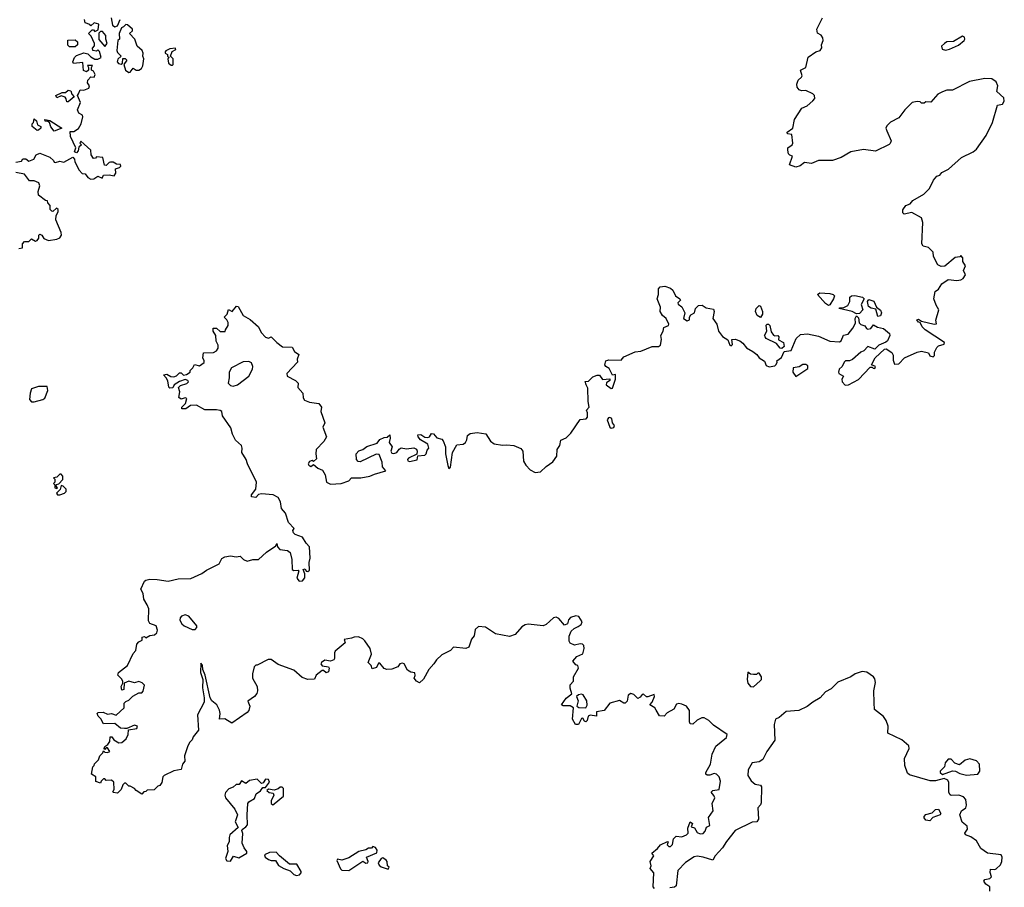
# Model space of a CAD drawing. Extents: x 2106670 to 2323771, y 35271 to 224896.
# Tile 376 of 419: x 2255271 to 2262252, y 180442 to 186593. Entities that reach past the tile are written whole.
import ezdxf

# ---------------------------------------------------------------- set-up
doc = ezdxf.new("R2010")
doc.units = 0

msp = doc.modelspace()

# ---------------------------------------------------------------- linework, layer by layer
at = {"layer": '0CON20XD'}
for points in [[(2255688.3, 186068.3), (2255700, 186095), (2255725, 186093.8), (2255761.7, 186108.3), (2255766.7, 186125), (2255752.5, 186145), (2255753.3, 186165), (2255775, 186187.5), (2255800, 186185), (2255806.2, 186205), (2255795, 186227.5), (2255780, 186235), (2255780, 186255), (2255788.3, 186268.3), (2255751.7, 186268.3), (2255760, 186255), (2255760, 186235), (2255745, 186222.5), (2255723.8, 186233.8), (2255718.3, 186288.3), (2255652.5, 186282.5), (2255647.5, 186295), (2255660, 186325), (2255675, 186340), (2255725, 186357.5), (2255755, 186350), (2255775, 186330), (2255805, 186312.5), (2255825, 186312.5), (2255850, 186325), (2255837, 186367), (2255825, 186380), (2255815, 186370), (2255790, 186375), (2255788.3, 186391.7), (2255801.7, 186408.3), (2255802.5, 186425), (2255777, 186477), (2255760, 186495), (2255785, 186520), (2255795, 186520), (2255805, 186510), (2255828.3, 186521.7), (2255831.7, 186561.7), (2255798.3, 186571.7), (2255775, 186550), (2255768.3, 186558.3), (2255735, 186570), (2255730, 186595)], [(2255920, 186605), (2255930, 186555), (2255945, 186542.5), (2255965, 186550), (2255982.5, 186595)], [(2256045, 186217.5), (2256055, 186220), (2256075, 186250), (2256096.1, 186236.1), (2256115, 186236), (2256134, 186246), (2256144.2, 186265.8), (2256152.5, 186315), (2256144, 186335), (2256146.7, 186355), (2256140, 186375), (2256104.2, 186404.2), (2256088.8, 186455), (2256050, 186495), (2256070, 186515), (2256070, 186525), (2256035, 186557.5), (2256025, 186560), (2256008.3, 186541.7), (2255992.5, 186535), (2255977.5, 186495), (2255980, 186455), (2255967.5, 186445), (2255960, 186375), (2255965, 186360), (2255990, 186335), (2255967, 186313), (2255962.5, 186295), (2255971.7, 186281.7), (2255991.7, 186278.3), (2256000, 186285), (2256001.7, 186318.3), (2256018.3, 186318.3), (2256030, 186305), (2256010, 186275), (2256022.5, 186235), (2256045, 186217.5)], [(2258307, 183433), (2258315, 183410), (2258325, 183420), (2258340.8, 183525), (2258370.7, 183579.3), (2258415, 183582.5), (2258432.5, 183595), (2258442.5, 183615), (2258446.7, 183645), (2258465, 183660), (2258515, 183666.2), (2258576.1, 183656.1), (2258610, 183605), (2258635, 183586.2), (2258695, 183576.7), (2258725, 183580), (2258775, 183573.3), (2258823.6, 183553.6), (2258838.6, 183535), (2258843.2, 183463.2), (2258860, 183435), (2258891.7, 183401.7), (2258925, 183383.3), (2258965, 183387.5), (2259004.4, 183425.6), (2259051.2, 183458.8), (2259080.7, 183499.3), (2259081.2, 183545), (2259100, 183575), (2259107, 183613), (2259145, 183627.5), (2259179.3, 183660.7), (2259245, 183757.5), (2259287, 183763), (2259297.5, 183775), (2259297.5, 183805), (2259290, 183825), (2259310, 183845), (2259301.2, 183885), (2259300.7, 183980.7), (2259286.7, 184005), (2259281.7, 184028.3), (2259305, 184030), (2259335, 184060), (2259365, 184073.3), (2259383, 184073), (2259402.5, 184042.5), (2259456.1, 184046.1), (2259456.1, 184033.9), (2259431.2, 184018.8), (2259430, 184005), (2259465, 183977.5), (2259475, 183980), (2259477.5, 183987.5), (2259496.2, 184045), (2259496.7, 184076.7), (2259473.6, 184073.6), (2259450, 184120), (2259426.7, 184135), (2259421.2, 184145), (2259426.1, 184173.9), (2259448.3, 184181.7), (2259535, 184180), (2259555, 184203.3), (2259635, 184237.5), (2259675, 184242.9), (2259755, 184276.7), (2259800, 184275), (2259813.9, 184286.1), (2259822, 184325), (2259816, 184355), (2259834.2, 184385), (2259838.8, 184411.2), (2259872.5, 184425), (2259873.3, 184435), (2259854.4, 184474.4), (2259828.8, 184495), (2259813.3, 184525), (2259815.8, 184555), (2259791.2, 184615), (2259800, 184645), (2259801.2, 184685), (2259812, 184698), (2259845, 184703.3), (2259885, 184688.8), (2259901.2, 184675), (2259920, 184635), (2259952, 184615), (2259955.9, 184604.1), (2259938.8, 184585), (2259940, 184575), (2259966.8, 184556.8), (2259986.7, 184515), (2259977.5, 184475), (2260005, 184457.5), (2260020, 184465), (2260020, 184485), (2260030.7, 184499.3), (2260056.1, 184513.9), (2260064.1, 184545.9), (2260084, 184566), (2260109.3, 184569.3), (2260139.5, 184549.5), (2260190, 184540), (2260194.2, 184525), (2260186.7, 184475), (2260214.2, 184435), (2260225.6, 184385.6), (2260255, 184346), (2260293.3, 184323.3), (2260307.5, 184285), (2260315, 184280), (2260325, 184290), (2260320, 184325), (2260345, 184328.6), (2260376.9, 184316.9), (2260399.4, 184299.4), (2260425, 184266.7), (2260470.6, 184240.6), (2260498.6, 184218.6), (2260513.8, 184195), (2260551.7, 184171.7), (2260565, 184141.2), (2260585, 184132.5), (2260625, 184140), (2260635, 184147.5), (2260642.5, 184165), (2260640, 184175), (2260672.4, 184197.6), (2260690.6, 184239.4), (2260741.7, 184248.3), (2260776.4, 184333.6), (2260808.3, 184361.7), (2260855.9, 184365.9), (2260935, 184348.8), (2261015, 184314), (2261085, 184310), (2261095, 184316.7), (2261113, 184357), (2261145.5, 184364.5), (2261178, 184405), (2261198.3, 184441.7), (2261196, 184475), (2261205, 184492.5), (2261218.9, 184478.9), (2261223.1, 184443.1), (2261235, 184430.8), (2261262.5, 184422.5), (2261275, 184402.5), (2261285, 184398.8), (2261305.7, 184404.3), (2261325, 184430), (2261354.1, 184414.1), (2261395, 184403.3), (2261438.3, 184368.3), (2261440, 184355), (2261423.9, 184316.1), (2261413.6, 184306.4), (2261363.9, 184286.1), (2261335, 184257.5), (2261284.4, 184275.6), (2261256.7, 184245), (2261235, 184236), (2261175.8, 184184.2), (2261155.8, 184174.2), (2261126.7, 184173.3), (2261116.1, 184163.9), (2261103.3, 184135), (2261082.5, 184115), (2261077.5, 184095), (2261080, 184085), (2261112.5, 184065), (2261101.2, 184045), (2261102, 184025), (2261125, 184002.5), (2261146.8, 184003.2), (2261218.3, 184041.7), (2261301.7, 184128.3), (2261315, 184130), (2261321.7, 184121.7), (2261335, 184120), (2261340, 184135), (2261310, 184145), (2261336.7, 184195), (2261403, 184257), (2261415, 184260), (2261455, 184232.5), (2261463.8, 184215), (2261465, 184180), (2261475, 184151.2), (2261505, 184153.8), (2261543.9, 184196.1), (2261635, 184236.2), (2261665, 184243.3), (2261715, 184230), (2261725, 184210), (2261747, 184203), (2261757, 184213), (2261757.5, 184235), (2261775, 184270), (2261785, 184280), (2261825, 184292.5), (2261827.5, 184305), (2261692.5, 184395), (2261671.2, 184415), (2261657, 184447), (2261645, 184447.5), (2261632.5, 184465), (2261645, 184468.8), (2261665.7, 184455.7), (2261755, 184434.2), (2261772.5, 184437.5), (2261766.7, 184463.3), (2261787.5, 184535), (2261768.3, 184568.3), (2261753.3, 184615), (2261763.3, 184665), (2261785, 184683.3), (2261810.5, 184719.5), (2261855, 184750), (2261915, 184744), (2261945, 184748.8), (2261961.7, 184758.3), (2261977.5, 184785), (2261962.5, 184815), (2261977, 184847), (2261958.3, 184878.3), (2261957.5, 184905), (2261945, 184920), (2261937.5, 184912.5), (2261903, 184907), (2261830, 184845), (2261805, 184842.5), (2261780, 184855), (2261751.2, 184915), (2261748.1, 184945), (2261715, 184977.5), (2261677.8, 184987.8), (2261667.8, 185005), (2261674.4, 185154.4), (2261665, 185187.5), (2261596.1, 185226.1), (2261543, 185213), (2261533, 185223), (2261533.3, 185245), (2261553.9, 185276.1), (2261585, 185287.5), (2261605, 185310), (2261682.5, 185355), (2261722.5, 185395), (2261750, 185455), (2261775, 185482.5), (2261795, 185490), (2261809.5, 185510.5), (2261857.3, 185532.7), (2261950, 185615), (2262031.2, 185655), (2262055, 185675.8), (2262125, 185771.2), (2262169.4, 185865), (2262203.9, 185986.1), (2262240, 185995), (2262252.5, 186015), (2262249.2, 186039.2), (2262200, 186085), (2262206.2, 186125), (2262195, 186152.5), (2262165, 186172.5), (2262115, 186176.7), (2262005, 186153.8), (2261885, 186092.5), (2261845, 186092.5), (2261815, 186082.5), (2261780, 186065), (2261731.7, 186008.3), (2261695, 186010), (2261685, 186000), (2261665, 186000), (2261655, 186010), (2261635, 186012.5), (2261600, 186005), (2261547, 185953), (2261505, 185897.5), (2261445, 185867.5), (2261419.3, 185840.7), (2261413.3, 185825), (2261418.8, 185805), (2261449.2, 185735), (2261444.2, 185715), (2261435, 185707.1), (2261339.3, 185660.7), (2261255, 185673.3), (2261164.5, 185655.5), (2261096.7, 185615), (2261034.2, 185595.8), (2260935, 185593.8), (2260885, 185572.9), (2260835, 185581.2), (2260805, 185557.5), (2260775, 185547.5), (2260730, 185565), (2260750, 185625), (2260731.7, 185631.7), (2260722.5, 185642.5), (2260717, 185667), (2260716.7, 185685), (2260747.5, 185705), (2260753.3, 185716.7), (2260745, 185780), (2260715, 185783.3), (2260713.3, 185795), (2260753.3, 185825), (2260763.8, 185885), (2260816.7, 185965), (2260855, 185983.3), (2260895, 186016.7), (2260908, 186035), (2260906.7, 186055), (2260895, 186067.5), (2260845, 186090), (2260815, 186088.8), (2260797.5, 186095), (2260784.2, 186114.2), (2260781.2, 186135), (2260790, 186165), (2260815.6, 186184.4), (2260820, 186195), (2260806.7, 186235), (2260845.7, 186254.3), (2260862.7, 186327.3), (2260915, 186364.5), (2260945.8, 186375), (2260957.7, 186392.3), (2260955.5, 186415), (2260967.1, 186445), (2260966.2, 186465), (2260955, 186484.2), (2260927.5, 186497.5), (2260922.5, 186525), (2260964.2, 186605)], [(2255875, 186402.5), (2255892.5, 186425), (2255882.5, 186455), (2255881.7, 186481.7), (2255858.3, 186508.3), (2255845, 186510), (2255832.5, 186497.5), (2255833, 186453), (2255875, 186402.5)], [(2261835, 186377.5), (2261865, 186383.3), (2261928.3, 186411.7), (2261967.5, 186445), (2261972.5, 186455), (2261969.3, 186469.3), (2261955, 186476.7), (2261891.7, 186438.3), (2261845, 186436.2), (2261827.5, 186425), (2261807.5, 186405), (2261812.5, 186385), (2261835, 186377.5)], [(2255665, 186400), (2255625, 186400), (2255611.7, 186411.7), (2255611.7, 186448.3), (2255665, 186450), (2255680, 186435), (2255680, 186415), (2255665, 186400)], [(2256355, 186270), (2256360, 186275), (2256360, 186315), (2256340, 186335), (2256351.7, 186368.3), (2256378.3, 186381.7), (2256375, 186390), (2256335, 186387.5), (2256307, 186373), (2256302.5, 186365), (2256302.5, 186355), (2256320, 186345), (2256320, 186335), (2256330, 186325), (2256322.5, 186315), (2256327.5, 186285), (2256345, 186270), (2256355, 186270)], [(2255245, 185583.3), (2255285, 185590), (2255293.8, 185606.2), (2255315, 185606.2), (2255335, 185590), (2255372.5, 185605), (2255387.5, 185635), (2255415, 185646.7), (2255485, 185617.5), (2255510, 185595), (2255515, 185582.5), (2255525, 185580), (2255555, 185590), (2255585, 185583.3), (2255648.3, 185618.3), (2255660, 185605), (2255662.5, 185585), (2255692.5, 185525), (2255715, 185502.5), (2255735, 185500), (2255754.1, 185474.1), (2255775, 185463.3), (2255795.9, 185464.1), (2255825, 185482.5), (2255855, 185470), (2255865, 185490), (2255905, 185492.5), (2255940, 185485), (2255952.5, 185505), (2255950, 185535), (2255980, 185545), (2255987.5, 185555), (2255985, 185566.7), (2255958.3, 185568.3), (2255935, 185582.5), (2255915, 185582.5), (2255905, 185580), (2255885, 185560), (2255871.7, 185561.7), (2255860, 185615), (2255815, 185620), (2255808.3, 185611.7), (2255795, 185610), (2255778.8, 185635), (2255775, 185667.5), (2255705, 185732.5), (2255698.3, 185718.3), (2255710, 185705), (2255691.7, 185688.3), (2255687, 185663), (2255675, 185650), (2255660, 185655), (2255670, 185685), (2255632.5, 185765), (2255630, 185800), (2255655, 185800), (2255687.9, 185822.1), (2255706.2, 185855), (2255720, 185905), (2255716.4, 185916.4), (2255689.5, 185929.5), (2255682, 185955), (2255702.5, 186005), (2255680, 186055), (2255688.3, 186068.3)], [(2255615, 186010), (2255605, 186010), (2255601.7, 186031.7), (2255593.3, 186043.3), (2255565, 186052.5), (2255535, 186040), (2255527.5, 186055), (2255573, 186077), (2255595, 186077.5), (2255615, 186092.5), (2255635, 186087.5), (2255640, 186065), (2255657.5, 186045), (2255615, 186010)], [(2255395, 185806.7), (2255360, 185835), (2255360, 185855), (2255370, 185865), (2255375, 185890), (2255390, 185875), (2255397, 185847), (2255420, 185835), (2255420, 185825), (2255405, 185810), (2255395, 185806.7)], [(2255515, 185802.5), (2255493, 185833), (2255483.6, 185863.6), (2255471.7, 185871.7), (2255453, 185873), (2255450, 185885), (2255485, 185877.5), (2255570, 185825), (2255515, 185802.5)], [(2255265, 184970), (2255290, 184975), (2255290, 185005), (2255305, 185020), (2255335, 185020), (2255355, 185040), (2255383, 185023), (2255395, 185027.5), (2255407.5, 185045), (2255407.5, 185065), (2255415, 185072.5), (2255427.5, 185065), (2255442, 185042), (2255475, 185026.7), (2255535, 185037.5), (2255555, 185047.5), (2255567.5, 185065), (2255566.4, 185083.6), (2255527.5, 185175), (2255530, 185205), (2255545, 185230), (2255545, 185247.5), (2255533, 185257), (2255507, 185233), (2255500, 185235), (2255488.3, 185248.3), (2255486.4, 185276.4), (2255470, 185295), (2255468.3, 185308.3), (2255455, 185310), (2255405, 185350), (2255401.2, 185375), (2255413.8, 185415), (2255405.9, 185435.9), (2255375, 185449.6), (2255340.3, 185450.3), (2255305, 185498.8), (2255245, 185510)], [(2261005, 184567.5), (2260985, 184580), (2260927.5, 184645), (2260945, 184656.2), (2261015, 184652.5), (2261040, 184645), (2261047.5, 184635), (2261042.5, 184615), (2261015, 184572.5), (2261005, 184567.5)], [(2261205, 184506.7), (2261174.2, 184524.2), (2261082.5, 184545), (2261085, 184550), (2261115, 184552.5), (2261143, 184567), (2261157.5, 184595), (2261157.5, 184625), (2261170, 184635), (2261193.6, 184636.4), (2261246.4, 184626.4), (2261260, 184615), (2261237, 184573), (2261248.8, 184535), (2261225, 184510), (2261205, 184506.7)], [(2261355, 184487.5), (2261341.7, 184541.7), (2261307.7, 184547.7), (2261289.3, 184559.3), (2261282.5, 184595), (2261291.7, 184608.3), (2261327.5, 184597.5), (2261346.7, 184555), (2261375, 184533.3), (2261381.2, 184515), (2261375, 184493.3), (2261355, 184487.5)], [(2259230.5, 182290.5), (2259251.4, 182305), (2259260, 182325), (2259235, 182362), (2259215, 182366), (2259177.5, 182355), (2259163, 182337), (2259155, 182310), (2259135, 182300), (2259095, 182347.5), (2259075, 182356.2), (2259055, 182351.2), (2259004.5, 182305.5), (2258983.7, 182296.3), (2258876.5, 182306.5), (2258855, 182303.4), (2258831.1, 182288.9), (2258783.3, 182235), (2258745, 182219.3), (2258645, 182238.4), (2258575, 182286.1), (2258525, 182291.9), (2258500.8, 182269.2), (2258493.3, 182225), (2258475, 182200), (2258455, 182143.3), (2258435, 182136), (2258347.5, 182145), (2258325, 182120), (2258265, 182090), (2258227.5, 182055), (2258208.8, 182025), (2258171.2, 181985), (2258135, 181917.5), (2258105, 181892.5), (2258085, 181902.5), (2258067.5, 181925), (2258076.1, 181943.9), (2258073, 181963), (2258045, 181967.5), (2258020.7, 181980.7), (2257997.5, 182025), (2257985, 182031.2), (2257967.5, 182025), (2257952.5, 182005), (2257910.5, 181989.5), (2257875, 181986.2), (2257855, 181992), (2257825, 182030), (2257815, 182030), (2257800.7, 181999.3), (2257770, 181990), (2257762.5, 182015), (2257742.5, 182035), (2257766.7, 182095), (2257756.7, 182135), (2257719.3, 182189.3), (2257703.6, 182203.6), (2257673, 182217), (2257643.6, 182216.4), (2257625, 182207.5), (2257571.7, 182198.3), (2257580, 182175), (2257507.5, 182115), (2257502.5, 182105), (2257503.3, 182065), (2257497.5, 182055), (2257475, 182046), (2257435, 182053.3), (2257410, 182035), (2257407.5, 182025), (2257415, 182012.5), (2257460, 182005), (2257466.2, 181995), (2257460.5, 181969.5), (2257445, 181962), (2257425, 181980), (2257415, 181980), (2257373.3, 181945), (2257362.5, 181917.5), (2257315, 181914.4), (2257275, 181930), (2257215, 181980.6), (2257105, 182020.8), (2257055, 182056.8), (2257033.7, 182056.3), (2256955, 182016.7), (2256945, 182017.5), (2256934.1, 182005.9), (2256921.2, 181955), (2256921.2, 181925), (2256955.9, 181865.9), (2256958, 181835), (2256952, 181815), (2256935, 181793.8), (2256888.3, 181761.7), (2256903.8, 181725), (2256895.5, 181694.5), (2256885, 181682), (2256775, 181606), (2256725.7, 181635.7), (2256687.5, 181635), (2256692.5, 181675), (2256688.1, 181698.1), (2256668, 181735), (2256633.8, 181765), (2256622.5, 181785), (2256587, 181947), (2256570, 181985), (2256567, 182017), (2256555, 182030), (2256553.3, 181965), (2256570, 181915), (2256567.5, 181855), (2256580, 181785), (2256579.2, 181755), (2256530.8, 181665), (2256538.8, 181555), (2256501.2, 181508.8), (2256493.6, 181486.4), (2256478, 181472), (2256464.3, 181445.7), (2256438.8, 181375), (2256441.2, 181335), (2256425.8, 181314.2), (2256415, 181277.5), (2256365, 181266.7), (2256295.8, 181234.2), (2256286.1, 181223.9), (2256280, 181185), (2256265, 181162.5), (2256251.7, 181158.3), (2256225, 181132.5), (2256175, 181130), (2256165, 181120), (2256151.7, 181118.3), (2256137, 181103), (2256097, 181127), (2256085, 181142.5), (2256055, 181160), (2256045, 181160), (2256025, 181180), (2256015, 181180), (2256001.7, 181168.3), (2255990, 181135), (2255965, 181110), (2255933, 181113), (2255931.7, 181118.3), (2255940, 181135), (2255938.3, 181188.3), (2255921.7, 181201.7), (2255885, 181200), (2255875, 181210), (2255865, 181210), (2255850, 181195), (2255845, 181180), (2255811.7, 181191.7), (2255810, 181225), (2255780, 181245), (2255790, 181295), (2255800, 181305), (2255801.7, 181318.3), (2255830, 181345), (2255840, 181375), (2255860, 181395), (2255865, 181410), (2255875, 181400), (2255895, 181397.5), (2255910, 181405), (2255895, 181430), (2255885, 181430), (2255875, 181420), (2255870, 181425), (2255875, 181440), (2255896.4, 181453.6), (2255910, 181475), (2255911.7, 181508.3), (2255925, 181507.5), (2255938.3, 181488.3), (2255962.3, 181472.3), (2255975, 181466.2), (2255995, 181468.8), (2256025.8, 181494.2), (2256041.2, 181525), (2256042.5, 181557.5), (2256101.7, 181568.3), (2256107.5, 181585), (2256085, 181592.5), (2256031.7, 181568.3), (2256015, 181567.5), (2255985, 181570), (2255945, 181603.8), (2255865, 181600), (2255846, 181636), (2255826.7, 181655), (2255820, 181675), (2255828.3, 181681.7), (2255863.6, 181683.6), (2255895, 181670), (2255923, 181673), (2255955, 181662.5), (2256012.5, 181715), (2256013, 181747), (2256025, 181760), (2256045, 181767.5), (2256073.9, 181796.1), (2256115, 181820), (2256138.3, 181821.7), (2256147, 181833), (2256156.7, 181875), (2256140.7, 181890.7), (2256115, 181900), (2256085, 181892.5), (2256045, 181903.3), (2256011.7, 181888.3), (2256010, 181845), (2255995, 181840), (2255990, 181865), (2256001.7, 181888.3), (2256001.7, 181901.7), (2255996.4, 181916.4), (2255967.5, 181945), (2255972.5, 181965), (2256036.1, 182013.9), (2256075, 182100), (2256095, 182120), (2256102.5, 182165), (2256117, 182183), (2256140, 182195), (2256140, 182215), (2256155, 182220), (2256165, 182210), (2256193.6, 182226.4), (2256227.7, 182232.3), (2256243.3, 182245), (2256248, 182265), (2256240, 182295), (2256195, 182312.5), (2256185, 182330), (2256186.2, 182415), (2256176.2, 182445), (2256152, 182485), (2256146.7, 182525), (2256130, 182555), (2256155, 182612.5), (2256165, 182618.8), (2256194.3, 182625.7), (2256245, 182624.4), (2256325, 182612.2), (2256395, 182628.9), (2256485, 182632.2), (2256563.8, 182666.2), (2256595, 182691.1), (2256685, 182736), (2256705, 182774), (2256725.9, 182785.9), (2256765, 182792), (2256805.9, 182784.1), (2256835, 182788.8), (2256858.8, 182765), (2256885, 182754.4), (2256925, 182766.7), (2256965, 182766.7), (2257021.2, 182818.8), (2257087.5, 182862.5), (2257095, 182880), (2257100, 182855), (2257115, 182836.2), (2257169.3, 182829.3), (2257190, 182815), (2257200, 182765), (2257202.5, 182695), (2257215, 182687.5), (2257245, 182690), (2257250, 182685), (2257236.2, 182633.8), (2257251.8, 182611.8), (2257276.2, 182615), (2257292, 182635), (2257292.5, 182665), (2257280, 182695), (2257295, 182700), (2257303.3, 182683.3), (2257315, 182680), (2257325, 182690), (2257323.3, 182745), (2257331.2, 182775), (2257326.7, 182855), (2257301.9, 182881.9), (2257276, 182925), (2257224.1, 182944.1), (2257212.5, 182955), (2257208.3, 182971.7), (2257217.5, 182985), (2257177.7, 183027.7), (2257156.2, 183095), (2257126.7, 183126.7), (2257120.6, 183175), (2257102.9, 183205), (2257067.5, 183225), (2256985, 183230.5), (2256965, 183226.7), (2256945, 183205.7), (2256915, 183210), (2256915.8, 183225), (2256946.6, 183263.4), (2256949.7, 183315), (2256885.4, 183445), (2256876.1, 183475), (2256845.6, 183525), (2256848.6, 183555), (2256843.4, 183573.4), (2256802, 183612), (2256780.8, 183655), (2256768.5, 183698.5), (2256708.1, 183785), (2256703.8, 183815), (2256693, 183823), (2256667.6, 183827.6), (2256607.1, 183827.1), (2256585, 183828), (2256525, 183860.8), (2256483.3, 183856.7), (2256450, 183835), (2256420, 183835), (2256420, 183845), (2256447, 183873), (2256457.5, 183907.5), (2256445, 183912.5), (2256415, 183902.5), (2256400, 183915), (2256407.5, 183955), (2256397.5, 183985), (2256411.2, 183998.8), (2256456.1, 184013.9), (2256467.5, 184025), (2256462.5, 184035), (2256445, 184042.5), (2256405, 184027.5), (2256367.5, 184005), (2256356.2, 183983.8), (2256335, 183980), (2256328.3, 183988.3), (2256321.7, 184031.7), (2256310, 184055), (2256290, 184075), (2256315, 184080), (2256343, 184063), (2256365, 184060), (2256383, 184067), (2256405, 184090), (2256415, 184090), (2256433, 184073), (2256455, 184077.5), (2256480, 184095), (2256480, 184105), (2256500, 184125), (2256511.7, 184148.3), (2256545, 184140), (2256578.3, 184161.7), (2256580, 184175), (2256570, 184195), (2256575, 184230), (2256645, 184233.3), (2256667.5, 184245), (2256677.5, 184265), (2256677.5, 184285), (2256663.6, 184313.6), (2256662.5, 184355), (2256642.5, 184385), (2256643, 184407), (2256667, 184407), (2256693, 184383), (2256728.3, 184381.7), (2256730, 184395), (2256750, 184425), (2256750, 184445), (2256740, 184465), (2256720, 184485), (2256742.5, 184505), (2256751.7, 184538.3), (2256777, 184523), (2256807.5, 184562.5), (2256820.7, 184560.7), (2256855, 184496.7), (2256905, 184466.7), (2256963.3, 184415), (2256983.3, 184375), (2257013.1, 184343.1), (2257035, 184335.6), (2257055, 184343.8), (2257094.2, 184305), (2257135, 184273.1), (2257202.1, 184272.1), (2257220.3, 184240.3), (2257250, 184220), (2257239.4, 184185), (2257240, 184165), (2257166, 184085), (2257168, 184065), (2257226.2, 184035), (2257245.7, 184015.7), (2257243.1, 183985), (2257279.2, 183945), (2257282.1, 183912.1), (2257291.2, 183895), (2257325, 183881.2), (2257392.5, 183872.5), (2257410, 183845), (2257407.5, 183815), (2257434.4, 183735), (2257421.4, 183705), (2257446.2, 183635), (2257427.9, 183602.1), (2257374.2, 183545), (2257370, 183515), (2257375, 183480), (2257355, 183460), (2257345, 183467.5), (2257325, 183461.2), (2257316, 183445), (2257320.8, 183435), (2257335, 183426.2), (2257355, 183440), (2257385, 183412.5), (2257419.3, 183399.3), (2257436.7, 183365), (2257446.7, 183315), (2257475, 183300), (2257550, 183305), (2257605.7, 183324.3), (2257625, 183343.8), (2257690, 183345), (2257755, 183356.7), (2257788, 183372), (2257866.2, 183395), (2257843, 183423), (2257842, 183455), (2257819.3, 183509.3), (2257798.3, 183511.7), (2257685, 183458), (2257671.1, 183461.1), (2257659.2, 183475), (2257657.5, 183515), (2257675, 183535.8), (2257705, 183545.8), (2257732.4, 183567.6), (2257805, 183590), (2257825, 183615.8), (2257855, 183630), (2257877, 183633), (2257895, 183650), (2257897, 183627), (2257890, 183595), (2257912.5, 183565), (2257903.8, 183535), (2257910.8, 183520.8), (2257925, 183517.5), (2257945, 183524.2), (2257960.9, 183549.1), (2257975, 183558), (2258015, 183551.4), (2258065, 183558), (2258085, 183547.5), (2258090, 183535), (2258087.5, 183512.5), (2258027.5, 183485), (2258021.2, 183475), (2258023.3, 183465), (2258035, 183461.2), (2258088.3, 183471.7), (2258095, 183500), (2258145, 183506.7), (2258153.3, 183515), (2258159.3, 183540.7), (2258172.5, 183555), (2258165, 183582.5), (2258112.5, 183615), (2258096.7, 183635), (2258095, 183650), (2258115, 183652.5), (2258143.8, 183633.8), (2258165, 183630), (2258177.5, 183635), (2258190, 183660), (2258205, 183657.5), (2258229.3, 183629.3), (2258265, 183618.8), (2258275, 183607.5), (2258290, 183565), (2258290, 183515), (2258307, 183433)], [(2260525, 184481.2), (2260501.2, 184495), (2260488.8, 184525), (2260493.3, 184545), (2260515, 184566), (2260525, 184562.5), (2260538.8, 184525), (2260538, 184505), (2260525, 184481.2)], [(2260675, 184261.2), (2260663.8, 184265), (2260637.5, 184297.5), (2260565, 184333.8), (2260556.7, 184345), (2260553.3, 184355), (2260568.8, 184385), (2260563.8, 184426.2), (2260570, 184435), (2260580, 184435), (2260590, 184425), (2260599.5, 184379.5), (2260615, 184356.7), (2260625, 184351.2), (2260647.5, 184355), (2260653.3, 184345), (2260652.5, 184322.5), (2260686.7, 184305), (2260691.2, 184275), (2260675, 184261.2)], [(2256785, 183994.2), (2256815.7, 184004.3), (2256895, 184066.7), (2256922, 184115), (2256924.2, 184135), (2256915, 184161.2), (2256895, 184170), (2256855, 184167.5), (2256772.5, 184125), (2256756.9, 184095), (2256756.8, 184053.2), (2256748.8, 184015), (2256765, 184000), (2256785, 183994.2)], [(2260775, 184062.5), (2260859.3, 184120.7), (2260859.3, 184139.3), (2260845, 184148), (2260825, 184148.8), (2260797.9, 184132.1), (2260754.5, 184125.5), (2260752.7, 184095), (2260775, 184062.5)], [(2255375, 183883.8), (2255435, 183899.2), (2255450.5, 183909.5), (2255470, 183965), (2255465, 183993.3), (2255405, 183991.4), (2255354.5, 183975.5), (2255344.5, 183945.5), (2255340, 183900), (2255354.1, 183884.1), (2255375, 183883.8)], [(2259465, 183696.2), (2259485, 183702.5), (2259487.5, 183715), (2259473.3, 183735), (2259470, 183765), (2259455, 183773.3), (2259445, 183771.2), (2259436.2, 183755), (2259455, 183703.3), (2259465, 183696.2)], [(2255535, 183270), (2255540, 183275), (2255530, 183285), (2255531.7, 183298.3), (2255548.3, 183301.7), (2255577, 183333), (2255576.4, 183356.4), (2255565, 183370), (2255555, 183370), (2255535, 183350), (2255510, 183345), (2255520, 183335), (2255520, 183315), (2255510, 183305), (2255520, 183295), (2255520, 183275), (2255535, 183270)], [(2255555, 183223.3), (2255590, 183235), (2255601.7, 183248.3), (2255600, 183265), (2255580, 183285), (2255565, 183290), (2255558.3, 183261.7), (2255532.5, 183235), (2255540, 183225), (2255555, 183223.3)], [(2256515, 182270), (2256527, 182283), (2256527.5, 182295), (2256470, 182365), (2256445, 182373.3), (2256417.5, 182365), (2256408.3, 182351.7), (2256407.5, 182335), (2256420.7, 182310.7), (2256436.4, 182296.4), (2256495, 182270), (2256515, 182270)], [(2259773, 180433), (2259762.5, 180445), (2259767.5, 180545), (2259742.5, 180575), (2259747.5, 180595), (2259742.5, 180625), (2259767.5, 180665), (2259752.5, 180685), (2259793.1, 180716.9), (2259815, 180743.3), (2259865, 180767.5), (2259870, 180765), (2259863, 180743), (2259875, 180730), (2259885, 180730), (2259900, 180745), (2259906.7, 180785), (2259925, 180803.8), (2259965, 180800), (2260000, 180815), (2260010, 180825), (2260008.3, 180861.7), (2260025, 180906.7), (2260042.5, 180895), (2260031.7, 180871.7), (2260055, 180862.5), (2260075, 180830), (2260095, 180820), (2260116.4, 180823.6), (2260130.7, 180839.3), (2260140.7, 180869.3), (2260165, 180880), (2260154.1, 180935.9), (2260187.5, 180985), (2260181.9, 181035), (2260198.9, 181075), (2260193.8, 181093.8), (2260174.2, 181115.8), (2260185, 181127.5), (2260230, 181135), (2260240, 181195), (2260230, 181225), (2260212.5, 181245), (2260195, 181248.8), (2260165, 181236.2), (2260146.4, 181236.4), (2260136.7, 181245), (2260136.2, 181255), (2260170, 181315), (2260181.2, 181385), (2260206.4, 181443.6), (2260282.5, 181505), (2260286.7, 181525), (2260190.9, 181590.9), (2260158, 181625), (2260125, 181643.3), (2260107.6, 181642.4), (2260075, 181626.7), (2260045, 181598.8), (2260025, 181601.2), (2260020, 181615), (2260020, 181695), (2260000, 181725), (2259965, 181741.4), (2259945, 181745.6), (2259928.8, 181741.2), (2259908.6, 181705), (2259862, 181678), (2259840, 181655), (2259807, 181657), (2259785, 181697.5), (2259775, 181713.3), (2259740, 181735), (2259756.2, 181753.8), (2259773.3, 181795), (2259768.8, 181808.8), (2259725, 181791.2), (2259715, 181791.2), (2259695, 181810), (2259685, 181808.8), (2259670.2, 181789.8), (2259655, 181781.4), (2259625, 181809.5), (2259604.2, 181815.8), (2259585.6, 181805), (2259579.4, 181760.6), (2259565, 181746.7), (2259555, 181746.2), (2259525, 181766), (2259455, 181746.5), (2259414.5, 181695.5), (2259360, 181685), (2259360, 181655), (2259315, 181662.5), (2259302.5, 181655), (2259295.7, 181624.3), (2259286.1, 181613.9), (2259275, 181620), (2259265, 181640), (2259255, 181637.5), (2259233, 181597), (2259212.5, 181595), (2259190, 181635), (2259197.5, 181715), (2259175, 181728.8), (2259125, 181728.8), (2259112.5, 181735), (2259145, 181783.3), (2259187, 181813), (2259173.6, 181853.6), (2259173.6, 181876.4), (2259197, 181903), (2259197.5, 181935), (2259232.5, 181995), (2259227.5, 182015), (2259215, 182020), (2259192.5, 182045), (2259221.7, 182078.3), (2259263, 182097), (2259273.3, 182135), (2259271.2, 182155), (2259262.5, 182165), (2259245, 182168.1), (2259205, 182159.1), (2259175, 182172.5), (2259167.2, 182187.2), (2259167.3, 182222.7), (2259181.9, 182258.1), (2259202.7, 182277.3), (2259230.5, 182290.5)], [(2262150, 180415), (2262150, 180445), (2262122.5, 180465), (2262107.5, 180485), (2262113.9, 180496.1), (2262150, 180505), (2262162.5, 180515), (2262153.3, 180546.7), (2262155, 180570), (2262185, 180567.5), (2262195, 180572.5), (2262225, 180600), (2262233.8, 180623.8), (2262238, 180655), (2262231.2, 180671.2), (2262134.1, 180684.1), (2262085, 180716.7), (2262055, 180771.2), (2262015, 180800), (2261977.5, 180815), (2261973.6, 180826.4), (2261992.5, 180855), (2261990, 180875), (2261954, 180904), (2261938, 180955), (2261950, 180985), (2261980, 181005), (2261983.8, 181025), (2261978.8, 181065), (2261963.6, 181083.6), (2261930, 181095), (2261875, 181093.8), (2261868.3, 181098.3), (2261858.8, 181115), (2261858.8, 181185), (2261851.7, 181201.7), (2261825, 181213.3), (2261765, 181197.1), (2261725.7, 181195.7), (2261579.5, 181239.5), (2261565, 181250), (2261548, 181305), (2261544.5, 181355.5), (2261578, 181425), (2261576, 181445), (2261526.7, 181486.7), (2261426, 181535), (2261430, 181585), (2261414.5, 181625), (2261395, 181652.2), (2261332.8, 181702.8), (2261329.7, 181749.7), (2261326.7, 181835), (2261338.1, 181895), (2261335, 181920), (2261324, 181935), (2261277, 181967), (2261245, 181972.5), (2261195, 181956), (2261165, 181933.3), (2261072.9, 181897.1), (2261025, 181848), (2260985, 181827.5), (2260946.2, 181785), (2260894.6, 181755.4), (2260855, 181724), (2260795, 181694.2), (2260705, 181688), (2260655, 181646), (2260630, 181635), (2260620, 181595), (2260624.3, 181485), (2260568.1, 181405), (2260541.3, 181348.7), (2260515, 181330.8), (2260465, 181323.8), (2260435.8, 181275), (2260434.3, 181234.3), (2260457, 181197), (2260485, 181173.8), (2260525, 181166.7), (2260530, 181155), (2260528.3, 181041.7), (2260523.6, 181026.4), (2260504.1, 181005.9), (2260510, 180925), (2260497.5, 180905), (2260465, 180902.5), (2260345, 180844.3), (2260282.5, 180767.5), (2260255, 180721.4), (2260203.3, 180665), (2260185, 180633.8), (2260116.5, 180656.5), (2260075, 180663.2), (2260052.6, 180657.4), (2259992.9, 180617.1), (2259938.6, 180561.4), (2259925, 180453.3), (2259915, 180442.5), (2259881.7, 180438.3)], [(2260475, 181864), (2260522.5, 181905), (2260530, 181915), (2260530, 181935), (2260515, 181960), (2260505, 181960), (2260495, 181950), (2260475, 181950), (2260452.5, 181952.5), (2260433, 181967), (2260430, 181915), (2260435, 181890), (2260452.5, 181865), (2260475, 181864)], [(2259285, 181713.8), (2259295.8, 181734.2), (2259293.3, 181765), (2259265.7, 181805.7), (2259255, 181810.8), (2259233.1, 181806.9), (2259220, 181795), (2259232, 181765), (2259222.5, 181725), (2259235, 181717.5), (2259285, 181713.8)], [(2261985, 181238), (2262065, 181244.3), (2262078.8, 181265), (2262075.8, 181315), (2262055, 181338.1), (2262008.3, 181351.7), (2261975, 181344.3), (2261935, 181310.8), (2261900.8, 181320.8), (2261875, 181350), (2261855, 181350), (2261833.3, 181325), (2261827.5, 181295), (2261797.5, 181265), (2261797.5, 181255), (2261815, 181242.5), (2261885, 181267.5), (2261906.4, 181266.4), (2261938.3, 181248.3), (2261985, 181238)], [(2256765, 180626.7), (2256788.3, 180661.7), (2256825, 180650), (2256882.5, 180685), (2256882.5, 180695), (2256862.3, 180722.3), (2256849.2, 180755), (2256854, 180824), (2256846.7, 180845), (2256847.5, 180852.5), (2256875, 180870), (2256885.7, 180885), (2256883.3, 180955), (2256890, 181035), (2256895, 181047.5), (2256935, 181072.5), (2256947.5, 181105), (2256977.5, 181125), (2256995, 181150), (2257015, 181150), (2257041.7, 181188.3), (2257035, 181206.7), (2257015, 181207.5), (2256998, 181182), (2256985, 181178.8), (2256955, 181209.2), (2256901.2, 181198.8), (2256875, 181177.5), (2256843, 181197), (2256828.3, 181171.7), (2256805, 181170), (2256785, 181152.5), (2256755, 181140), (2256731.2, 181115), (2256726.2, 181095), (2256730, 181075), (2256796.1, 180996.1), (2256816.7, 180955), (2256800, 180905), (2256820, 180865), (2256762, 180815), (2256755.8, 180795), (2256757.5, 180765), (2256742.3, 180737.7), (2256746.7, 180695), (2256730, 180645), (2256740.5, 180630.5), (2256765, 180626.7)], [(2257065, 181027.5), (2257075, 181032.5), (2257141.7, 181088.3), (2257141.7, 181141.7), (2257131.7, 181151.7), (2257118.3, 181151.7), (2257105, 181140), (2257075, 181130), (2257035, 181137.5), (2257022.5, 181127.5), (2257040, 181115), (2257068.3, 181108.3), (2257072.5, 181095), (2257054, 181055), (2257053.3, 181035), (2257065, 181027.5)], [(2261725, 180914), (2261695, 180916.7), (2261683.3, 180935), (2261683.8, 180945), (2261695, 180958.8), (2261741.2, 180968.8), (2261765, 180992.5), (2261785, 180996.7), (2261802.5, 180965), (2261797.5, 180955), (2261745, 180937.5), (2261725, 180914)], [(2257235, 180526.7), (2257255, 180531.2), (2257267.5, 180545), (2257266.7, 180555), (2257236.2, 180605), (2257185, 180606.7), (2257112.5, 180665), (2257090.7, 180690.7), (2257042.4, 180687.6), (2257007.5, 180672.5), (2257012.5, 180655), (2257035, 180638.8), (2257055, 180632), (2257085, 180632.5), (2257107, 180597), (2257145, 180574.2), (2257188.3, 180558.3), (2257215, 180533.8), (2257235, 180526.7)], [(2257605, 180560), (2257705, 180627.5), (2257725, 180613.3), (2257740, 180615), (2257742.5, 180625), (2257730, 180655), (2257803, 180687), (2257806.2, 180705), (2257795, 180723.3), (2257775, 180730), (2257765, 180720), (2257745, 180720), (2257725, 180707.5), (2257675, 180696.7), (2257605, 180650), (2257555, 180633.3), (2257525, 180642.5), (2257520.7, 180630.7), (2257545, 180572.5), (2257555, 180562.5), (2257605, 180560)], [(2257885, 180570), (2257890, 180585), (2257880, 180595), (2257876.7, 180625), (2257870, 180635), (2257845, 180650), (2257833.8, 180646.2), (2257813.6, 180616.4), (2257819.3, 180599.3), (2257835, 180586.7), (2257885, 180570)]]:
    msp.add_lwpolyline(points, dxfattribs=at)

doc.saveas('drawing.dxf')
